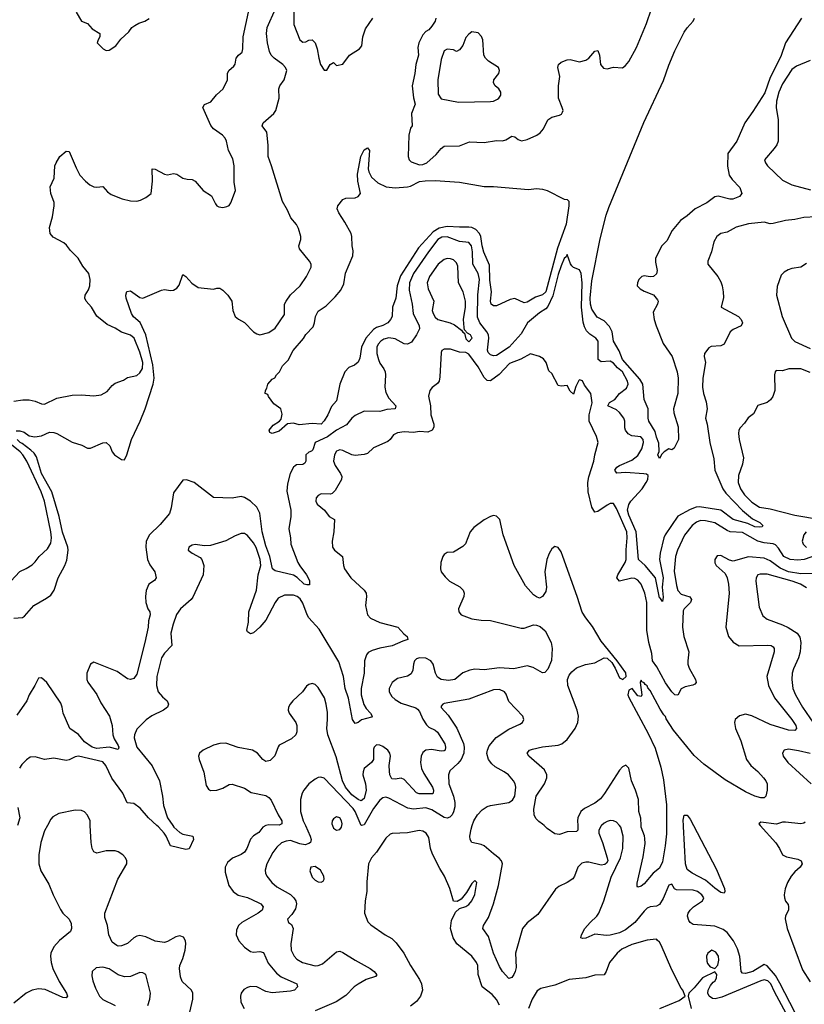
# Model space of a CAD drawing. Header units: inches. Extents: x 1384664 to 1536621, y 460766 to 646467.
# Tile 304 of 488: x 1502428 to 1507532, y 538837 to 545240. Entities that reach past the tile are written whole.
import ezdxf

# ---------------------------------------------------------------- set-up
doc = ezdxf.new("R2010")
doc.units = ezdxf.units.IN
doc.header["$MEASUREMENT"] = 0
doc.layers.add('B5503', color=7, linetype='Continuous')
doc.layers.add('B5504', color=7, linetype='Continuous')

msp = doc.modelspace()

# ---------------------------------------------------------------- linework, layer by layer
at = {"layer": 'B5503', "color": 5}
for points, elevation in [([(1502608.5, 540000), (1502590, 539965.1), (1502565.1, 539890), (1502552.3, 539810), (1502552.3, 539750), (1502565, 539705), (1502618.2, 539618.2), (1502645.3, 539550), (1502693.9, 539453.9), (1502710.2, 539430), (1502751.4, 539391.4), (1502763.3, 539363.3), (1502766, 539330), (1502758.5, 539310), (1502688.3, 539251.7), (1502650, 539210.7), (1502630.2, 539170), (1502628.7, 539150), (1502632.8, 539110), (1502644.8, 539070), (1502685.2, 538985.2), (1502732.8, 538910), (1502740.3, 538890), (1502730, 538878.7), (1502710, 538882.2), (1502593.8, 538933.8), (1502550, 538938.7), (1502510, 538928.8), (1502470, 538908.8), (1502390, 538844.2)], 720), ([(1503534.8, 538785.2), (1503553.9, 538870), (1503554, 538910), (1503546.3, 538930), (1503484.9, 538984.9), (1503475, 539015), (1503468.7, 539070), (1503470.9, 539090), (1503490, 539134), (1503504.7, 539190), (1503509.7, 539230), (1503507.2, 539250), (1503494.1, 539274.1), (1503470, 539283.5), (1503443.1, 539276.9), (1503390, 539244.7), (1503370, 539238.9), (1503310, 539248.3), (1503250, 539275.1), (1503210, 539284.7), (1503190, 539281.3), (1503170, 539269.7), (1503130, 539232.8), (1503090, 539217.4), (1503070, 539215.6), (1503059.3, 539219.3), (1503030, 539240.5), (1503008.2, 539288.2), (1503000.2, 539350), (1502982.2, 539402.2), (1502983, 539430), (1503066.2, 539650), (1503126.2, 539750), (1503124.5, 539770), (1503115.9, 539790), (1503099.2, 539810), (1503070, 539828.6), (1503050, 539834.6), (1502990, 539834.5), (1502930, 539820.3), (1502910, 539828.6), (1502899.3, 539850), (1502892.5, 539890), (1502887.8, 540000)], 720), ([(1503425.1, 540000), (1503432.2, 539990), (1503470, 539954), (1503490, 539944.1), (1503555.3, 539930), (1503560.1, 539910), (1503530, 539848.5), (1503510, 539843.4), (1503410, 539867.2), (1503381.3, 539930), (1503367.2, 539950), (1503330.9, 539990.9), (1503320.8, 540000)], 680), ([(1504029.2, 540000), (1504010.6, 539989.4), (1503984.5, 539955.5), (1503948.3, 539931.7), (1503930, 539912), (1503905.3, 539850), (1503890, 539826.2), (1503870, 539811.6), (1503813.3, 539786.7), (1503780.7, 539759.3), (1503764.9, 539730), (1503764.4, 539695.6), (1503788.4, 539610), (1503817.8, 539570), (1503850, 539546.4), (1503910, 539532.8), (1503979.6, 539499.6), (1503997.4, 539490), (1504012.8, 539470), (1504004.7, 539450), (1503979.7, 539430), (1503872.8, 539370), (1503852.2, 539350), (1503839.8, 539320.2), (1503837.4, 539290), (1503853.7, 539250), (1503890, 539208), (1503930, 539181.2), (1503950, 539175.6), (1503990, 539179.8), (1504014.8, 539174.8), (1504045.2, 539105.2), (1504099.6, 539039.6), (1504130, 539016.3), (1504230.1, 538970.1), (1504236.1, 538950), (1504216.5, 538930), (1504190, 538922.7), (1504070, 538910.8), (1504030, 538920.1), (1503970, 538950.4), (1503930, 538951.9), (1503910, 538946.5), (1503887, 538933), (1503869.3, 538910), (1503864.2, 538890), (1503868, 538850), (1503889.3, 538810)], 720), ([(1504286.9, 540000), (1504318.9, 539930), (1504323.7, 539910), (1504320.2, 539890), (1504310, 539882.2), (1504284.8, 539875.2), (1504250, 539880.4), (1504190, 539902.2), (1504161, 539899), (1504132.2, 539887.8), (1504100.6, 539859.4), (1504076, 539824), (1504036.9, 539750), (1504026, 539710), (1504027.4, 539690), (1504035.6, 539670), (1504067.8, 539630), (1504102.1, 539602.1), (1504190, 539550.9), (1504211.8, 539530), (1504223.8, 539510), (1504228.6, 539490), (1504222, 539458), (1504198.4, 539421.6), (1504170.5, 539390), (1504177.3, 539370), (1504196, 539356), (1504206.7, 539330), (1504191.5, 539230), (1504194.3, 539190), (1504214, 539150), (1504230.3, 539130), (1504268, 539110), (1504350, 539086.8), (1504370, 539088.6), (1504399.2, 539100.8), (1504490, 539178.9), (1504510, 539182.3), (1504530, 539174.9), (1504610, 539123.9), (1504708.4, 539070), (1504734.9, 539050), (1504752.1, 539027.9), (1504742.4, 539017.6), (1504681.9, 538998.1), (1504630, 538969), (1504605, 538950), (1504550, 538893.8), (1504486.9, 538853.1), (1504350, 538795.6)], 740), ([(1504462.9, 540000), (1504470, 539983), (1504490, 539968.8), (1504510, 539974.9), (1504521.3, 539990), (1504524, 540000)], 760), ([(1504651.4, 540000), (1504650, 539999.7), (1504649.9, 540000)], 740), ([(1506212.5, 540000), (1506210, 539997.7), (1506196.5, 539970), (1506195.4, 539950), (1506219.7, 539890), (1506250.5, 539790), (1506253.4, 539770), (1506245.8, 539754.2), (1506234.2, 539745.8), (1506210, 539742.4), (1506130, 539762.4), (1506110, 539762.4), (1506084.9, 539755.1), (1506059.3, 539730), (1506038.3, 539670), (1506025.9, 539654.1), (1505990, 539629.7), (1505936.2, 539603.8), (1505914.6, 539585.4), (1505799.8, 539420.2), (1505730, 539366), (1505699.3, 539330), (1505654, 539170), (1505657.5, 539077.5), (1505652.4, 539050), (1505643.1, 539030), (1505630, 539012), (1505610, 539005.2), (1505570, 539051.5), (1505550, 539083.6), (1505509.9, 539170), (1505477.5, 539277.5), (1505441.6, 539330), (1505445, 539350), (1505477.3, 539402.7), (1505509.9, 539490), (1505542, 539610), (1505568.4, 539750), (1505562.3, 539770), (1505548.3, 539788.3), (1505510, 539815), (1505450, 539867.7), (1505430, 539877), (1505369.2, 539889.2), (1505358.4, 539910), (1505356.5, 539930), (1505364.4, 539975.6), (1505372.1, 540000)], 740), ([(1506058.2, 540000), (1506059.3, 539980.7), (1506058, 539970), (1506050, 539960.4), (1505990, 539958.8), (1505939.2, 539940.8), (1505910, 539946.4), (1505860, 539980), (1505839.4, 540000)], 720), ([(1507470, 538786.2), (1507373.9, 538973.9), (1507343.8, 539023.8), (1507290, 539086.8), (1507270, 539096.1), (1507197.4, 539050), (1507150, 539037.7), (1507130, 539039.7), (1507121.8, 539050), (1507112, 539148), (1507098.1, 539198.1), (1507070.9, 539250.9), (1507030, 539304.7), (1507003.4, 539323.4), (1506950, 539344.5), (1506810, 539356.3), (1506790, 539369.6), (1506781.4, 539381.4), (1506772.6, 539410), (1506777.6, 539430), (1506788.8, 539450), (1506810.8, 539470), (1506868.9, 539510), (1506877.5, 539530), (1506865.5, 539550), (1506836.8, 539570), (1506810, 539579.2), (1506701.5, 539581.5), (1506688.5, 539588.5), (1506670, 539619.3), (1506650, 539611.8), (1506614, 539526), (1506590, 539485.4), (1506570, 539474.5), (1506530, 539470.8), (1506510, 539461.4), (1506490, 539443.9), (1506429.4, 539370), (1506370, 539322.1), (1506330, 539303), (1506270, 539286.8), (1506244.8, 539284.8), (1506170, 539292.8), (1506110, 539268), (1506090, 539264.5), (1506079, 539270), (1506082.4, 539290), (1506104.8, 539330), (1506138.2, 539370), (1506183.1, 539410), (1506196.1, 539430), (1506227.6, 539510), (1506275.5, 539664.5), (1506335.8, 539790), (1506351, 539850), (1506353.1, 539930), (1506338.5, 539990), (1506329.7, 540000)], 740), ([(1506634.9, 540000), (1506634.8, 539945.2), (1506627.5, 539867.5), (1506610, 539763.5), (1506590, 539722.9), (1506549.6, 539690.4), (1506490, 539619.7), (1506470, 539605.7), (1506450, 539599.3), (1506444.9, 539604.9), (1506444.9, 539624.9), (1506484.3, 539795.7), (1506496.3, 539883.7), (1506494.9, 539914.9), (1506492.6, 539932.6), (1506470.8, 539990), (1506470.3, 540000)], 720), ([(1506811.2, 540000), (1506958, 539718), (1507012.7, 539590), (1507015.6, 539570), (1507010, 539559.7), (1506990, 539564.5), (1506950, 539592.2), (1506890, 539643.7), (1506803.5, 539690), (1506770, 539714.2), (1506760.3, 539750), (1506745.7, 539994.3), (1506745.6, 540000)], 720), ([(1507245.2, 540000), (1507346.7, 539886.7), (1507371.7, 539850), (1507390.4, 539810), (1507415.9, 539795.9), (1507490, 539781.2), (1507512.2, 539770), (1507516.5, 539756.5), (1507518, 539750), (1507505.3, 539730), (1507470, 539698.5), (1507446.1, 539670), (1507423.7, 539630), (1507407.6, 539587.6), (1507401, 539550), (1507402.8, 539530), (1507410, 539507.3), (1507426.6, 539486.6), (1507430.3, 539470), (1507430.2, 539450), (1507410, 539412), (1507407.3, 539392.7), (1507419.7, 539330), (1507520.4, 539060.4), (1507570, 538983.3)], 740), ([(1505550, 538831), (1505530, 538867.8), (1505501.8, 538901.8), (1505436.8, 538950), (1505409.9, 539030), (1505409, 539089), (1505399.8, 539110), (1505370, 539149.7), (1505271.4, 539231.4), (1505248.7, 539270), (1505229.8, 539329.8), (1505236.8, 539383.2), (1505262.7, 539437.3), (1505290, 539461), (1505330, 539474), (1505350, 539486), (1505370, 539510.7), (1505390, 539551.3), (1505402, 539630), (1505390, 539642), (1505370, 539622), (1505335.8, 539564.2), (1505299.1, 539520.9), (1505274.8, 539505.2), (1505250, 539508.7), (1505225.8, 539590), (1505191.7, 539670), (1505160.4, 539720.4), (1505112.7, 539812.7), (1505099.8, 539850), (1505090, 539921.2), (1505073, 539950), (1505050, 539963.5), (1505027.2, 539967.2), (1504950, 539952.9), (1504851.9, 539948.1), (1504837.3, 539942.7), (1504810, 539917), (1504750, 539825.6), (1504717.1, 539790), (1504696.4, 539750), (1504687.1, 539632.9), (1504687, 539570), (1504675.3, 539510), (1504670.6, 539430), (1504693, 539373), (1504713.2, 539353.2), (1504805.5, 539290), (1504850, 539265.5), (1504877.1, 539237.1), (1504927.2, 539170), (1504970.3, 539090), (1505030, 538999.5), (1505043, 538970), (1505049.4, 538930), (1505036.6, 538890), (1505010, 538855), (1504970, 538824.5)], 760), ([(1506592, 538810), (1506718.3, 538861.7), (1506758, 538890), (1506741.3, 538930), (1506730, 538942.4), (1506670, 539060.4), (1506600.7, 539220.7), (1506590, 539240.3), (1506575.1, 539255.1), (1506570, 539259.8), (1506550, 539259.3), (1506510, 539253.3), (1506410, 539225.3), (1506344.7, 539195.3), (1506314.7, 539170), (1506265.8, 539110), (1506242.4, 539050), (1506230, 539029.7), (1506170, 539025.7), (1506110, 539009.9), (1506002.3, 538997.7), (1505910, 538962.4), (1505819, 538941), (1505794.8, 538925.2), (1505761.5, 538870), (1505737.3, 538810)], 760), ([(1503262.4, 538830), (1503275.6, 538870), (1503278.3, 538910), (1503249.5, 539030), (1503230, 539042), (1503210, 539043.5), (1503150, 539017.4), (1503110, 539016), (1503070, 539028.6), (1503010, 539067.2), (1502970, 539078.7), (1502925.7, 539074.3), (1502900.5, 539050), (1502898, 539022), (1502903.7, 538990), (1502921.5, 538941.5), (1502947.4, 538890), (1502970, 538868.5), (1503049.1, 538829.1)], 740), ([(1507430, 538749.7), (1507337.2, 538917.2), (1507313.6, 538970), (1507295.2, 538990), (1507270, 538996.2), (1507250, 538990.4), (1506996.2, 538883.8), (1506953.3, 538873.3), (1506935.2, 538875.2), (1506913.3, 538890), (1506903.6, 538910), (1506907, 538930), (1506921.3, 538958.7), (1506938.3, 538981.7), (1506951.2, 538990), (1506960.9, 539010), (1506962, 539030), (1506950, 539048), (1506870, 539008.7), (1506816.3, 538943.7), (1506781, 538910), (1506776, 538890), (1506796.9, 538810)], 760)]:
    msp.add_lwpolyline(points, dxfattribs=dict(at, elevation=elevation))
at = {"layer": 'B5503', "color": 5, "elevation": 760}
for points in [[(1504350, 539733), (1504322.8, 539730), (1504315.3, 539704.7), (1504330, 539664), (1504350, 539643.8), (1504370, 539633.4), (1504390, 539630.8), (1504402, 539638), (1504409.2, 539650), (1504406, 539670), (1504386, 539710)], [(1506930, 539189.8), (1506904.7, 539170), (1506896.5, 539150), (1506897.2, 539117.2), (1506902, 539102), (1506920.5, 539080.5), (1506950, 539071), (1506970, 539091.3), (1506976.1, 539123.9), (1506974, 539150), (1506956.5, 539176.5)]]:
    msp.add_lwpolyline(points, close=True, dxfattribs=at)
at = {"layer": 'B5504', "color": 5}
for points, elevation in [([(1502406.4, 542566.4), (1502430, 542567.6), (1502456.9, 542556.9), (1502490, 542533.7), (1502527.4, 542527.4), (1502570, 542533.1), (1502622.4, 542557.6), (1502650, 542555.6), (1502670, 542549.2), (1502770, 542492.3), (1502833.6, 542473.6), (1502870, 542454.9), (1502890, 542454.9), (1502970, 542488), (1502990.2, 542490.2), (1503015.5, 542470), (1503030.8, 542430), (1503046, 542410), (1503090, 542380.7), (1503110, 542378.8), (1503125.1, 542410), (1503156, 542510), (1503212.5, 542630), (1503244.7, 542710), (1503297.1, 542870), (1503303.7, 542910), (1503295, 542995), (1503248.9, 543190), (1503211.6, 543271.6), (1503168, 543308), (1503154.9, 543330), (1503120.2, 543430), (1503117.9, 543450), (1503126.3, 543473.7), (1503150, 543477.7), (1503210, 543434.6), (1503230, 543430.4), (1503350, 543482.4), (1503370, 543485.3), (1503410, 543479.5), (1503430, 543482), (1503450, 543494.8), (1503465.6, 543514.4), (1503490, 543582.8), (1503510, 543570.4), (1503547.8, 543527.8), (1503590, 543498.4), (1503690, 543487.7), (1503710, 543494), (1503730, 543493.4), (1503750, 543481.6), (1503782.4, 543450), (1503808, 543410), (1503814, 543350), (1503830.6, 543310), (1503851.8, 543291.8), (1503890, 543271.8), (1503950, 543210.3), (1503970, 543196.5), (1503990, 543190.3), (1504050, 543206.7), (1504090, 543234.9), (1504150, 543322.8), (1504151.6, 543390), (1504162.4, 543410), (1504190, 543450.5), (1504252, 543510), (1504293.2, 543570), (1504324, 543630), (1504325.2, 543650), (1504314.5, 543670), (1504247.8, 543750), (1504243.6, 543770), (1504257, 543810), (1504257.6, 543830), (1504242, 543882), (1504228.1, 543908.1), (1504192.6, 543952.6), (1504170, 544002.7), (1504137.6, 544057.6), (1504067.1, 544290), (1504043.7, 544350), (1504044, 544424), (1504036.9, 544510), (1504006.6, 544550), (1504012.6, 544570), (1504080.9, 544630), (1504093.6, 544650), (1504116.3, 544730), (1504114.7, 544790), (1504121.6, 544810), (1504147.8, 544850), (1504165.6, 544910), (1504158, 544930), (1504139.7, 544950), (1504084.2, 544990), (1504064.2, 545010), (1504052.7, 545032.7), (1504040.9, 545090), (1504034.5, 545150), (1504038.5, 545190), (1504093.1, 545310)], 660), ([(1504210.7, 545310), (1504211.5, 545210), (1504250, 545110.4), (1504270, 545094.4), (1504290, 545096.4), (1504310, 545108.2), (1504330, 545110.5), (1504350, 545090.4), (1504364.4, 545050), (1504373.7, 544990), (1504385.5, 544950), (1504410, 544912), (1504427.3, 544912.7), (1504448.7, 544950), (1504470, 544962), (1504490, 544942), (1504530, 544951.3), (1504572.7, 545010), (1504639.5, 545050), (1504653.6, 545070), (1504661.3, 545130), (1504678.9, 545181.1), (1504724.5, 545250)], 660), ([(1505135.1, 545250), (1505130, 545231.3), (1505110, 545198.9), (1505090, 545175.1), (1505070, 545164.2), (1505050, 545141.7), (1505024.1, 545090), (1505018.9, 545058.9), (1505023.2, 545010), (1505004.2, 544950), (1504998.9, 544890), (1504982, 544810), (1504990, 544732), (1505001, 544690), (1504978, 544630), (1504981, 544550), (1504970, 544535.3), (1504959.5, 544490), (1504956.3, 544350), (1504962.8, 544330), (1504975.9, 544315.9), (1505030, 544295.5), (1505050, 544298), (1505076, 544310), (1505136.8, 544363.2), (1505170, 544402), (1505190, 544418), (1505290, 544421.1), (1505353.9, 544446.1), (1505450, 544442.3), (1505530, 544455.3), (1505570, 544452.9), (1505590, 544459.6), (1505630, 544483.7), (1505650, 544479.5), (1505670, 544461.1), (1505691.6, 544451.6), (1505730, 544460.5), (1505791.4, 544488.6), (1505814.8, 544505.2), (1505835.6, 544530), (1505863.6, 544590), (1505890, 544605.7), (1505940.2, 544619.8), (1505953, 544627), (1505960, 544640), (1505962.7, 544650), (1505957.8, 544670), (1505934.1, 544730), (1505933.2, 544810), (1505941.4, 544870), (1505928.2, 544930), (1505933.1, 544950), (1505950, 544964.5), (1505990, 544980.3), (1506010, 544982.4), (1506070, 544967.3), (1506110, 544977.1), (1506130, 544990.6), (1506170, 545034.8), (1506190, 545041), (1506200.4, 545010), (1506206, 544950), (1506226, 544926), (1506250, 544920.7), (1506290, 544930.7), (1506350, 544928.2), (1506370, 544942), (1506391.7, 544968.3), (1506440.3, 545059.7), (1506504.9, 545215.1), (1506538.3, 545310)], 660), ([(1502390, 542758.7), (1502450, 542768.3), (1502490, 542768.3), (1502530, 542759.8), (1502570, 542741.4), (1502590, 542740.6), (1502670, 542779), (1502770, 542798.6), (1502830, 542800.4), (1502910, 542794.4), (1502958.7, 542801.3), (1502997, 542823), (1503030, 542862.4), (1503050, 542877), (1503102.9, 542897.1), (1503130, 542913.7), (1503190, 542926), (1503210, 542944), (1503227.4, 542972.6), (1503229, 543010), (1503210, 543079.1), (1503173.3, 543170), (1503150, 543188.9), (1503090, 543207.6), (1503050, 543234.2), (1502998.5, 543258.5), (1502930, 543311.6), (1502895.3, 543370), (1502860.9, 543410), (1502852.2, 543430), (1502854.3, 543450), (1502875.8, 543484.2), (1502883.9, 543510), (1502886.6, 543550), (1502878.5, 543590), (1502838.3, 543638.3), (1502809, 543689), (1502758.5, 543738.5), (1502733.4, 543773.4), (1502714.7, 543790), (1502645.3, 543825.3), (1502626.5, 543850), (1502621.7, 543890), (1502642.1, 543957.9), (1502653.8, 544030), (1502652.2, 544052.2), (1502631.6, 544110), (1502627.3, 544152.7), (1502653.2, 544210), (1502657.2, 544290), (1502665.2, 544310), (1502689.5, 544350.5), (1502730, 544384.9), (1502750, 544384), (1502796.2, 544276.2), (1502820.7, 544230), (1502856.5, 544190), (1502885.5, 544165.5), (1502910, 544152.4), (1502930, 544150.2), (1502970, 544156.4), (1503000.7, 544120.7), (1503023.6, 544103.6), (1503095.9, 544075.9), (1503150, 544063.1), (1503190, 544060.4), (1503214.2, 544065.8), (1503250, 544083), (1503284, 544110), (1503293, 544190), (1503290, 544271), (1503310, 544267.3), (1503370, 544236), (1503390, 544231), (1503430, 544241), (1503450, 544236.3), (1503490, 544210.7), (1503517.2, 544202.8), (1503550, 544201), (1503570, 544190.8), (1503623, 544130), (1503675.8, 544095.8), (1503702, 544042), (1503711, 544030), (1503723.9, 544023.9), (1503750, 544019.3), (1503774.8, 544025.2), (1503790, 544031), (1503802.7, 544050), (1503832, 544130), (1503824.5, 544184.5), (1503823, 544290), (1503814.7, 544334.7), (1503787.3, 544390), (1503774.7, 544450), (1503764.2, 544470), (1503747, 544490), (1503690, 544529.7), (1503672.2, 544552.2), (1503620.3, 544670), (1503630.7, 544689.3), (1503672.7, 544707.3), (1503707.6, 544752.4), (1503751.5, 544790), (1503780.7, 544850), (1503780.7, 544890), (1503789.5, 544910), (1503822, 544938), (1503829.8, 544950.2), (1503836.4, 544990), (1503850.7, 545009.3), (1503875.1, 545030), (1503880.8, 545050), (1503882.3, 545130), (1503916.8, 545290)], 680), ([(1502796.3, 545290), (1502830, 545231), (1502870, 545214.8), (1502900.7, 545180.7), (1502950.8, 545150), (1502950.6, 545129.4), (1502938, 545110), (1502932, 545090), (1502971.3, 545050), (1502990, 545040.7), (1503010, 545042), (1503053.2, 545070), (1503086.3, 545113.7), (1503138, 545162), (1503158.4, 545190), (1503176.5, 545203.5), (1503202.6, 545217.4), (1503242.7, 545230), (1503270, 545248.4)], 720), ([(1507514, 545250), (1507410, 545089.8), (1507378.4, 545001.6), (1507310, 544863.5), (1507274.3, 544765.7), (1507197.5, 544642.5), (1507144.8, 544570), (1507092.3, 544450), (1507034, 544370), (1507031.6, 544288.4), (1507043.2, 544230), (1507062.1, 544202.1), (1507112.2, 544150), (1507126, 544110), (1507111.3, 544090), (1507066.9, 544073.1), (1507046.6, 544073.4), (1506972.2, 544092.2), (1506950, 544088.2), (1506897.7, 544050), (1506821.5, 544010), (1506770, 543964.1), (1506726, 543934), (1506672.1, 543870), (1506636.8, 543803.2), (1506605, 543770), (1506564.7, 543690), (1506564, 543664), (1506574.9, 543610), (1506571.4, 543588.6), (1506550.2, 543569.8), (1506530, 543567.8), (1506490, 543575.3), (1506475.5, 543570), (1506456.5, 543550), (1506446, 543530), (1506445.7, 543510), (1506464.4, 543490), (1506490, 543474.6), (1506551.7, 543451.7), (1506577.5, 543417.5), (1506580.7, 543410), (1506577.3, 543390), (1506550, 543338), (1506556.2, 543290), (1506568.5, 543248.5), (1506614.4, 543134.4), (1506672.8, 543050), (1506704.6, 542950), (1506712.1, 542910), (1506708.4, 542810), (1506681.3, 542710), (1506683.9, 542683.9), (1506711.9, 542591.9), (1506713.4, 542510), (1506686.4, 542453.6), (1506670, 542444), (1506650, 542448.7), (1506621, 542430), (1506604.5, 542415.5), (1506590, 542386.6), (1506579.3, 542410), (1506588, 542432), (1506585.7, 542485.7), (1506570, 542526), (1506562.7, 542562.7), (1506521.6, 542630), (1506516, 542650), (1506516.8, 542710), (1506489.8, 542770), (1506481.1, 542870), (1506461.8, 542901.8), (1506349, 543030), (1506327.9, 543087.9), (1506291.2, 543150), (1506282.1, 543210), (1506264.5, 543244.5), (1506230, 543281), (1506184.9, 543304.9), (1506150, 543357.4), (1506141.2, 543390), (1506138.2, 543430), (1506150, 543542), (1506204.3, 543815.7), (1506242.7, 543970), (1506260.4, 544019.6), (1506488.7, 544571.2), (1506615.7, 544844.3), (1506650, 544944.8), (1506690, 545038.7), (1506750, 545159.7), (1506770, 545188.4), (1506808.9, 545230), (1506818.8, 545250)], 640), ([(1507570, 544974), (1507481.5, 544938.5), (1507450, 544916.1), (1507390, 544823.5), (1507366.2, 544770), (1507350.1, 544709.9), (1507348.8, 544670), (1507361.6, 544590), (1507362, 544450), (1507353.5, 544426.5), (1507336.8, 544403.2), (1507274, 544330), (1507279.5, 544310), (1507293.1, 544290), (1507390, 544195.8), (1507450, 544166.7), (1507573.1, 544133.1)], 660), ([(1507610, 543958.8), (1507530, 543953.2), (1507470, 543940.3), (1507410, 543934.4), (1507330, 543914.1), (1507310, 543913.9), (1507270, 543923), (1507170, 543912.4), (1507088.5, 543891.5), (1507030, 543858.7), (1506990, 543849.5), (1506963.8, 543830), (1506943.4, 543796.6), (1506928.5, 543730), (1506903.8, 543670), (1506905.5, 543650), (1506970.4, 543570), (1506990, 543534.8), (1506998, 543510), (1507005.3, 543470), (1507006, 543434), (1506991, 543370), (1507103, 543310), (1507120.7, 543290), (1507130.7, 543270), (1507121, 543250), (1507070, 543225.1), (1507050, 543209.7), (1507010, 543129.5), (1506990, 543118.7), (1506925.5, 543114.5), (1506910, 543106.6), (1506882.6, 543070), (1506881.1, 543050), (1506890.3, 543010), (1506871.6, 542910), (1506870.2, 542849.8), (1506876.3, 542810), (1506894.4, 542754.4), (1506899.2, 542710), (1506888.9, 542650), (1506900.1, 542610), (1506917, 542490), (1506944, 542384), (1506949.5, 542310), (1507001.2, 542190), (1507020.9, 542160.9), (1507129, 542049), (1507195.3, 541995.3), (1507243.1, 541970), (1507263.1, 541950), (1507256.9, 541943.1), (1507240.6, 541939.4), (1507210, 541942), (1507164.3, 541964.3), (1507070, 541989.4), (1506989.9, 542049.9), (1506850, 542072.2), (1506829.5, 542070.5), (1506790, 542056), (1506710, 542012.3), (1506627.6, 541890), (1506618.8, 541870), (1506593.8, 541770), (1506590.6, 541729.4), (1506614.1, 541610), (1506607.2, 541550), (1506614.8, 541485.2), (1506610, 541456), (1506597.2, 541477.2), (1506590, 541481.6), (1506564.4, 541610), (1506496.5, 541690), (1506454.6, 541730), (1506438.9, 541910), (1506390, 542017.8), (1506382, 542050), (1506390, 542087.8), (1506404, 542110), (1506477.3, 542190), (1506503.8, 542230), (1506514, 542250), (1506515.9, 542275.9), (1506505.4, 542285.4), (1506487.7, 542287.7), (1506370, 542295.8), (1506312.3, 542292.3), (1506299.8, 542310), (1506313.1, 542330), (1506330, 542341.7), (1506410, 542376.2), (1506450, 542406.2), (1506476, 542450), (1506485.3, 542490), (1506483.1, 542510), (1506468.5, 542528.5), (1506410, 542534.8), (1506386.8, 542546.8), (1506369.9, 542569.9), (1506365.1, 542585.1), (1506365, 542630), (1506359, 542650), (1506330, 542686.2), (1506310, 542702.8), (1506254.3, 542730), (1506266, 542750), (1506299.1, 542770), (1506330, 542810.3), (1506375.4, 542844.6), (1506386.2, 542870), (1506381.1, 542890), (1506349, 542950), (1506316.7, 542976.7), (1506290, 543006.8), (1506270, 543020.3), (1506210, 543016.3), (1506191.1, 543031.1), (1506190.4, 543150.4), (1506176.5, 543170), (1506136.2, 543196.2), (1506116, 543216), (1506102.2, 543242.2), (1506093, 543273), (1506081.8, 543370), (1506086.6, 543530), (1506079.7, 543590), (1506070, 543614), (1506030, 543629), (1506020.1, 543640.1), (1506011.9, 543651.9), (1505990, 543713.2), (1505982.6, 543697.4), (1505970, 543687), (1505950, 543640.5), (1505930, 543582.6), (1505895.5, 543444.5), (1505863.9, 543376.1), (1505850, 543359.9), (1505810, 543334.9), (1505730.9, 543269.1), (1505690, 543198), (1505613.2, 543110), (1505530, 543056.4), (1505510, 543053.7), (1505490, 543060.5), (1505475.8, 543075.8), (1505472.2, 543092.2), (1505481, 543170), (1505477.3, 543190), (1505467.6, 543210), (1505420.6, 543270), (1505406.3, 543306.3), (1505409.3, 543450.7), (1505419.5, 543550), (1505410.8, 543590.8), (1505375.9, 543650), (1505374.2, 543730), (1505366.8, 543770), (1505350, 543791.6), (1505290, 543798.8), (1505210, 543829.2), (1505174.2, 543825.8), (1505149.3, 543810), (1505087.5, 543730), (1504990.6, 543590), (1504964.2, 543530), (1504961.2, 543481.2), (1504981.6, 543390), (1504988.8, 543330), (1505027.7, 543250), (1505029.2, 543230), (1505009.2, 543190), (1504976.2, 543143.8), (1504950.1, 543129.9), (1504930, 543133.3), (1504870, 543165.2), (1504830, 543171.5), (1504797.3, 543162.7), (1504776.8, 543150), (1504760.1, 543130), (1504752.6, 543110), (1504752.1, 543070), (1504761.3, 543030), (1504770, 543007.6), (1504796.5, 542970), (1504805, 542950), (1504807.9, 542930), (1504803, 542850), (1504810, 542815.5), (1504830, 542778.3), (1504875.3, 542730), (1504870.6, 542710), (1504815.7, 542704.3), (1504770, 542691.8), (1504670, 542694.7), (1504610, 542667.2), (1504590, 542649.7), (1504554.2, 542605.8), (1504490, 542571.1), (1504430, 542526.9), (1504349.6, 542490.4), (1504335.9, 542444.1), (1504325.8, 542434.2), (1504310, 542428.7), (1504290.2, 542410), (1504290.2, 542370), (1504284.1, 542355.9), (1504270, 542347.3), (1504230, 542346), (1504220, 542340), (1504209.1, 542330.9), (1504187.6, 542290), (1504170, 542222.7), (1504165.8, 542174.2), (1504191.5, 542050), (1504191.5, 542010), (1504178.5, 541930), (1504190.2, 541870), (1504192.3, 541830), (1504238.3, 541710), (1504250, 541688), (1504294.4, 541630), (1504312.8, 541592.8), (1504314.4, 541565.6), (1504295.8, 541564.2), (1504279.5, 541570), (1504233.7, 541613.7), (1504210, 541627.8), (1504090, 541656), (1504072.8, 541670), (1504056.2, 541750), (1504030, 541818.9), (1504006.7, 541910), (1503990.8, 542030.8), (1503970.3, 542070.3), (1503930, 542109.2), (1503890, 542132.8), (1503870, 542138.7), (1503810, 542128.5), (1503690, 542133.3), (1503563.6, 542230), (1503512.5, 542247.5), (1503490, 542246.6), (1503430, 542163.7), (1503414.8, 542065.2), (1503402.2, 542030), (1503342.9, 541957.1), (1503272.6, 541890), (1503251.1, 541850), (1503248.1, 541810), (1503259.4, 541730), (1503274.4, 541694.4), (1503307.2, 541650), (1503316.4, 541610), (1503305.8, 541594.2), (1503268.5, 541570), (1503252.1, 541527.9), (1503247.3, 541490), (1503249.3, 541449.3), (1503262.3, 541410), (1503274.9, 541390), (1503277, 541370), (1503265.8, 541330), (1503264.2, 541290), (1503243.2, 541190), (1503190, 540985.2), (1503170, 540957), (1503150, 540949.6), (1503130, 540953.6), (1503062.4, 541002.4), (1502910, 541061.7), (1502890, 541049.8), (1502866.3, 540990), (1502864.3, 540950), (1502872.1, 540932.1), (1502930, 540851.8), (1502957.2, 540797.2), (1503011.6, 540710), (1503030.2, 540650.2), (1503033.8, 540590), (1503043.2, 540563.2), (1503070, 540520.7), (1503074, 540510), (1503070, 540494), (1503010, 540509.9), (1502930, 540499.8), (1502899.6, 540510), (1502850, 540544.8), (1502810.9, 540590.9), (1502754.4, 540630), (1502711.6, 540730), (1502705.3, 540770), (1502695.6, 540795.6), (1502605, 540930), (1502570, 540960.7), (1502550, 540958), (1502527.1, 540910), (1502489.5, 540850.5), (1502474.3, 540810), (1502410, 540717.6)], 660), ([(1507546.1, 543653.9), (1507510, 543632), (1507450, 543622.4), (1507426.3, 543613.7), (1507401.4, 543598.6), (1507381.7, 543578.3), (1507355.1, 543504.9), (1507352, 543450), (1507388.8, 543310), (1507449.2, 543170), (1507470, 543147.2), (1507570, 543102.6)], 680), ([(1507647.3, 541770), (1507530.3, 541730), (1507490, 541726), (1507439.2, 541730), (1507398.1, 541750), (1507363.6, 541803.6), (1507344.4, 541824.4), (1507330, 541830.9), (1507270, 541837.7), (1507230, 541848.5), (1507130, 541904.9), (1507049.8, 541910), (1507030, 541917.6), (1506950, 541968.4), (1506890, 541982), (1506857.5, 541982.5), (1506830, 541972.9), (1506802.2, 541950), (1506752.1, 541887.9), (1506706.4, 541790), (1506693.9, 541750), (1506686.1, 541653.9), (1506700.3, 541560.3), (1506710, 541528), (1506730, 541504.3), (1506787.2, 541487.2), (1506799, 541470), (1506791.7, 541450), (1506750.1, 541410), (1506744.3, 541395.7), (1506739.4, 541290), (1506749.2, 541229.2), (1506781, 541130), (1506773.4, 541070), (1506775.5, 541050), (1506783.8, 541023.8), (1506825, 540950), (1506828.5, 540930), (1506820.7, 540919.3), (1506807.8, 540912.2), (1506758, 540902), (1506731.7, 540888.3), (1506710, 540847.7), (1506690, 540849.1), (1506670, 540869.2), (1506630, 540927.5), (1506572.6, 541032.6), (1506545.6, 541070), (1506539.2, 541119.2), (1506519.7, 541190), (1506507.7, 541270), (1506507.5, 541450), (1506494.1, 541510), (1506471.2, 541570), (1506450, 541595.4), (1506430, 541606.1), (1506410, 541607.8), (1506330, 541589.5), (1506313.6, 541610), (1506319, 541630), (1506367.8, 541710), (1506372.9, 541730), (1506372.8, 541792.8), (1506380.1, 541870), (1506377.9, 541910), (1506310, 542061.5), (1506290, 542094), (1506270, 542093.2), (1506250, 542084.1), (1506190, 542041.5), (1506170, 542037.3), (1506150, 542070.8), (1506126.2, 542170), (1506124.5, 542230), (1506131.5, 542268.5), (1506164, 542370), (1506169.8, 542410), (1506190.6, 542490), (1506180.3, 542530), (1506133, 542630), (1506133.2, 542670), (1506151.3, 542748.7), (1506142.5, 542810), (1506102.8, 542862.8), (1506090, 542891.1), (1506070, 542898.7), (1506065.5, 542894.5), (1506045.2, 542854.8), (1506030, 542806), (1506010, 542825.2), (1505990, 542861.2), (1505950, 542857.2), (1505930, 542861.2), (1505890, 542939), (1505870, 542957.2), (1505854, 543010), (1505835.3, 543035.3), (1505810, 543051.1), (1505750, 543067.6), (1505687.6, 543032.4), (1505615.2, 543004.8), (1505547.2, 542932.8), (1505490, 542892.6), (1505470, 542894.9), (1505450, 542912.7), (1505410, 542983.4), (1505350, 543064.2), (1505330, 543076.2), (1505290, 543078.5), (1505230, 543098.6), (1505190, 543098.2), (1505174.4, 543090), (1505170, 543075.3), (1505161.7, 542918.3), (1505156.5, 542890), (1505146.6, 542873.4), (1505112, 542848), (1505096.3, 542830), (1505087.2, 542792.8), (1505099.6, 542730), (1505102.8, 542670), (1505122.8, 542610), (1505121.5, 542590), (1505111.7, 542570), (1505082.2, 542557.8), (1505030, 542562.9), (1504990, 542556.5), (1504930, 542560.6), (1504885.5, 542554.5), (1504860.2, 542539.8), (1504838, 542510), (1504822.5, 542497.5), (1504730, 542456.8), (1504690, 542418.3), (1504670, 542412.1), (1504610, 542406), (1504590, 542409.7), (1504530, 542439.3), (1504510, 542442.8), (1504490, 542434.5), (1504476.8, 542410), (1504470.2, 542370), (1504480.5, 542340.5), (1504515.6, 542290), (1504523.1, 542270), (1504521.1, 542250), (1504481.4, 542178.6), (1504460.9, 542159.1), (1504450, 542154), (1504390, 542156.9), (1504370, 542147), (1504356.4, 542130), (1504354.4, 542110), (1504363, 542090), (1504411.7, 542051.7), (1504440.7, 542010), (1504475.5, 541990), (1504472.2, 541910), (1504461.1, 541850), (1504463.1, 541810), (1504477.1, 541790), (1504528.8, 541748.8), (1504534, 541690), (1504541.5, 541670), (1504581.7, 541610), (1504669.1, 541530), (1504682.7, 541510), (1504685.1, 541490), (1504677.6, 541430), (1504690.2, 541370), (1504710, 541349.3), (1504770, 541320.1), (1504888.2, 541290), (1504926.7, 541246.7), (1504948.5, 541230), (1504953.4, 541210), (1504920.4, 541199.6), (1504852.1, 541167.9), (1504770, 541152.5), (1504721.8, 541138.2), (1504696, 541124), (1504684.4, 541110), (1504672.2, 541070), (1504669.7, 540990), (1504650.7, 540890), (1504650.7, 540850), (1504666.9, 540786.9), (1504681.4, 540761.4), (1504710.8, 540730), (1504720.2, 540710), (1504716, 540704), (1504652.2, 540687.8), (1504630, 540669.8), (1504610, 540664), (1504592.8, 540690), (1504567.2, 540827.2), (1504545.9, 540890), (1504535.8, 540970), (1504504.8, 541064.8), (1504377.2, 541277.2), (1504309, 541350), (1504297.5, 541370), (1504270, 541446), (1504253.5, 541473.5), (1504234.2, 541490), (1504210, 541497.7), (1504150, 541497.6), (1504110, 541478.5), (1504090, 541451.1), (1504030, 541336), (1503991.3, 541290), (1503950, 541252.6), (1503930, 541245.7), (1503910, 541259.3), (1503906.2, 541270), (1503917.7, 541322.3), (1503919.5, 541390), (1503969.9, 541530), (1503979, 541630), (1503996.3, 541690), (1503993.7, 541730), (1503966.9, 541806.9), (1503950, 541838), (1503910, 541886), (1503890, 541899.1), (1503870, 541898.5), (1503830, 541883.5), (1503770, 541851.1), (1503670, 541820.7), (1503630, 541819.5), (1503570, 541826.6), (1503550, 541823.7), (1503527.7, 541810), (1503524.9, 541790), (1503551, 541770), (1503602.6, 541742.6), (1503613.4, 541730), (1503627.2, 541690), (1503621.7, 541630), (1503555.1, 541484.9), (1503544, 541470), (1503474.3, 541410), (1503448.8, 541371.2), (1503426.1, 541310), (1503411.1, 541250), (1503418.9, 541170), (1503370, 541121.1), (1503351.4, 541090), (1503320.9, 540970), (1503317.7, 540910), (1503328.6, 540870), (1503356.6, 540836.6), (1503388.7, 540810), (1503396.5, 540790), (1503388.9, 540770), (1503363.1, 540750), (1503287.4, 540712.6), (1503252, 540688), (1503190, 540626), (1503174.4, 540590), (1503173.2, 540570), (1503191.4, 540510), (1503290, 540387.2), (1503337.6, 540290), (1503358.4, 540190), (1503363.3, 540130), (1503390.3, 540049.7), (1503425.1, 540000)], 680), ([(1507570, 542946.7), (1507510, 542969.2), (1507430.9, 542969.1), (1507390, 542957.7), (1507350, 542959.3), (1507342, 542950), (1507339.1, 542930), (1507339.3, 542830), (1507328.2, 542790), (1507311.7, 542768.3), (1507290, 542751.8), (1507228.8, 542731.2), (1507202, 542678), (1507167.9, 542652.1), (1507143.8, 542616.2), (1507114.1, 542585.9), (1507106.3, 542570), (1507104, 542550), (1507109, 542510), (1507137.5, 542390), (1507130.2, 542350), (1507104, 542276), (1507101.1, 542230), (1507116.6, 542190), (1507143.8, 542150), (1507190, 542103.3), (1507240.3, 542070), (1507310, 542058.5), (1507470, 542017.2), (1507638, 541990)], 680), ([(1502390, 541348.1), (1502446.8, 541353.2), (1502459.4, 541360.6), (1502520.9, 541430), (1502602.5, 541477.5), (1502630, 541498.4), (1502652.1, 541530), (1502678.6, 541610), (1502723.2, 541690), (1502734.6, 541725.4), (1502743.2, 541790), (1502741.5, 541810), (1502707.9, 541907.9), (1502686.3, 542010), (1502637.2, 542170), (1502569.9, 542290), (1502537.9, 542397.9), (1502522.1, 542422.1), (1502501, 542441), (1502444.3, 542484.3), (1502430.8, 542490), (1502411.6, 542510)], 660), ([(1502371, 541589), (1502430, 541652.9), (1502470, 541670.3), (1502510, 541695.3), (1502530, 541714.4), (1502556, 541750), (1502610, 541800.2), (1502630, 541837.1), (1502635.3, 541870), (1502631.8, 541910), (1502589.9, 542109.9), (1502569.1, 542170), (1502474, 542370), (1502449.5, 542410), (1502431.6, 542430), (1502364.1, 542484.1)], 680), ([(1505839.4, 540000), (1505830, 540009.2), (1505805.2, 540025.2), (1505785.9, 540045.9), (1505774.7, 540070), (1505772.8, 540107.2), (1505788.7, 540190), (1505842.8, 540270), (1505856.5, 540310), (1505857, 540330), (1505841.7, 540361.7), (1505739.7, 540450), (1505729.6, 540470), (1505743.7, 540490), (1505763.7, 540496.3), (1505830, 540510.9), (1505930, 540522.3), (1505955.8, 540530), (1505990, 540558.2), (1506042, 540630), (1506057.9, 540670), (1506062.3, 540710), (1506053.7, 540750), (1505993, 540910), (1505990.9, 540950), (1506002.5, 540977.5), (1506019.8, 541000.2), (1506050, 541025.1), (1506108, 541048), (1506170, 541056.9), (1506230.6, 541090.6), (1506250, 541088.2), (1506279.1, 541059.1), (1506302.2, 541022.2), (1506330, 540959.5), (1506352, 540950), (1506373.6, 540970), (1506371.9, 540991.9), (1506315.1, 541070), (1506210, 541198), (1506154.6, 541294.6), (1506109.9, 541349.9), (1506087.1, 541387.1), (1506055.5, 541490), (1505962.3, 541750), (1505950, 541779.1), (1505930, 541808.4), (1505910, 541815.2), (1505890, 541798.8), (1505872.1, 541767.9), (1505857.8, 541730), (1505843.6, 541650), (1505854.5, 541550), (1505850, 541521.2), (1505830, 541488.7), (1505810, 541479), (1505790, 541486), (1505770, 541500.7), (1505719.2, 541559.2), (1505645, 541690), (1505573.7, 541890), (1505551, 541991), (1505530, 542012.7), (1505510, 542016), (1505490, 542009.6), (1505450, 541988.2), (1505381.6, 541938.4), (1505358.9, 541910), (1505327.4, 541832.6), (1505310, 541815), (1505250, 541778.5), (1505210, 541775), (1505190, 541762.4), (1505180.9, 541750), (1505168.8, 541710), (1505165.7, 541670), (1505170.4, 541650), (1505196.1, 541616.1), (1505223.8, 541590), (1505292.2, 541552.2), (1505314, 541530), (1505320.2, 541510), (1505316.5, 541490), (1505282.8, 541410), (1505284.9, 541390), (1505300.4, 541370), (1505370, 541344.6), (1505430, 541336.3), (1505490, 541334.2), (1505690, 541282.8), (1505710, 541283.1), (1505770, 541304), (1505790, 541302.8), (1505813.1, 541293.1), (1505845.8, 541265.8), (1505884.5, 541190), (1505892.1, 541150), (1505887.5, 541072.5), (1505864.4, 541015.6), (1505844.4, 540995.6), (1505830, 540993.6), (1505767.5, 541027.5), (1505730, 541039.4), (1505642.1, 541017.9), (1505550, 541025.9), (1505450, 541013), (1505390, 541016.1), (1505357.1, 541010), (1505310, 540993.2), (1505258, 540950), (1505218.1, 540941.9), (1505170, 540949.3), (1505145.2, 540965.2), (1505132.8, 540990), (1505118.4, 541050), (1505103.5, 541070), (1505070, 541088.5), (1505030, 541090.4), (1505010, 541083.2), (1504997.4, 541070), (1504989.6, 541050), (1504985.4, 541010), (1504974.1, 540985.9), (1504950, 540971.6), (1504885.1, 540954.9), (1504851.4, 540930), (1504831.1, 540890), (1504831.9, 540870), (1504850, 540838.6), (1504870, 540819.8), (1504910, 540795.3), (1505004.6, 540764.6), (1505016.8, 540756.8), (1505030, 540740.8), (1505050.9, 540690.9), (1505074.4, 540654.4), (1505090, 540639.4), (1505130, 540620.1), (1505146.6, 540606.6), (1505192.8, 540530), (1505198.5, 540510), (1505195.9, 540490), (1505190, 540485.4), (1505170, 540483.2), (1505106.8, 540493.2), (1505070, 540490.4), (1505050, 540474.4), (1505039.3, 540450), (1505035.7, 540410), (1505042.8, 540370), (1505057.8, 540337.8), (1505113.1, 540250), (1505119.1, 540230), (1505118.5, 540210), (1505114.4, 540205.6), (1505025.9, 540205.9), (1505010, 540212.7), (1504930, 540298.7), (1504910, 540308.4), (1504870, 540300.5), (1504850, 540303.2), (1504836.9, 540330), (1504833.1, 540353.1), (1504832.4, 540390), (1504839.7, 540450), (1504836.4, 540470), (1504822.4, 540490), (1504790, 540513.9), (1504770, 540523), (1504750, 540524.6), (1504733.2, 540510), (1504730, 540497.2), (1504729.6, 540430), (1504717.9, 540410), (1504670, 540371.6), (1504662.2, 540350), (1504661.3, 540330), (1504677.7, 540270), (1504682, 540230), (1504670, 540175.6), (1504650, 540161.1), (1504630, 540168.5), (1504590, 540199.5), (1504548.8, 540248.8), (1504527.3, 540290), (1504486.9, 540446.9), (1504432.3, 540590), (1504425.9, 540630), (1504431.5, 540690), (1504430, 540735.3), (1504422.3, 540790), (1504410.7, 540830), (1504370, 540898), (1504350, 540917.6), (1504330, 540924.2), (1504310, 540917.6), (1504294.9, 540905.1), (1504268.7, 540870), (1504204.6, 540810), (1504187.4, 540790), (1504178, 540770), (1504175.3, 540750), (1504181.3, 540730), (1504224.9, 540670), (1504231.8, 540650), (1504230.3, 540610), (1504224.9, 540590), (1504197.3, 540562.7), (1504117.3, 540522.7), (1504109, 540511), (1504087.2, 540452.8), (1504057.2, 540422.8), (1504030, 540416.2), (1504010, 540429.6), (1503974.3, 540470), (1503942, 540490), (1503850, 540506.8), (1503770, 540534.5), (1503730, 540533.8), (1503690, 540522.5), (1503623, 540490), (1503598.4, 540470), (1503592, 540450), (1503595.6, 540430), (1503626.8, 540346.8), (1503640.9, 540260.9), (1503655.8, 540235.8), (1503670, 540228), (1503710, 540230.2), (1503750, 540243.8), (1503790, 540267.3), (1503810, 540268.8), (1503890, 540243.8), (1503934.2, 540214.2), (1504030, 540195.2), (1504050, 540182.2), (1504064.8, 540164.8), (1504109.5, 540070), (1504134, 540030), (1504134.3, 540010), (1504116.8, 540003.2), (1504050, 540003.9), (1504030, 540000.5), (1504029.2, 540000)], 720), ([(1507544.1, 541910), (1507529.4, 541890), (1507517.5, 541850), (1507523.6, 541830), (1507547.2, 541807.2)], 680), ([(1507610, 541638.5), (1507510, 541637), (1507430, 541650), (1507374.1, 541674.1), (1507310, 541721.6), (1507270, 541738.8), (1507170, 541747.4), (1507070, 541719.9), (1507044.8, 541724.8), (1506990, 541756.5), (1506965.8, 541754.2), (1506949.4, 541730.6), (1506950, 541707.7), (1506957.8, 541690), (1507018.3, 541638.3), (1507031.3, 541611.3), (1507039, 541570), (1507042.7, 541510), (1507022.3, 541290), (1507038.8, 541230), (1507070, 541191.7), (1507109.3, 541169.3), (1507292.4, 541172.4), (1507315.5, 541170), (1507330, 541161.1), (1507336.3, 541150), (1507335.7, 541130), (1507288.8, 540970), (1507298.4, 540910), (1507337.2, 540830), (1507450.1, 540690.1), (1507475.9, 540650), (1507480.7, 540630), (1507470, 540617.2), (1507430, 540620.2), (1507310, 540657.5), (1507190, 540712.6), (1507150, 540723.5), (1507110, 540714.2), (1507082.6, 540690), (1507077.3, 540670), (1507083.5, 540630), (1507119, 540550), (1507155, 540430), (1507183.8, 540390), (1507230.1, 540350.1), (1507267.1, 540310), (1507282.4, 540290), (1507290.2, 540270), (1507290.2, 540230), (1507281.5, 540190), (1507270, 540179.8), (1507250, 540178.9), (1507210, 540190.4), (1507150, 540217.9), (1507016.4, 540296.4), (1506877.8, 540397.8), (1506815.6, 540455.6), (1506681, 540621), (1506634.5, 540694.5), (1506630, 540709.3), (1506618.7, 540718.7), (1506595.5, 540755.5), (1506530, 540878), (1506514.3, 540894.3), (1506510, 540908.7), (1506497, 540917), (1506490, 540928.7), (1506475.3, 540935.3), (1506470, 540946), (1506464.7, 540930), (1506476, 540850), (1506470, 540838), (1506450, 540844), (1506411.5, 540891.5), (1506390, 540881.1), (1506383.6, 540850), (1506390, 540833.4), (1506517.4, 540597.4), (1506562.2, 540502.2), (1506598.6, 540378.6), (1506616.5, 540296.5), (1506635.1, 540135.1), (1506634.9, 540000)], 720), ([(1507546.4, 541546.4), (1507507.6, 541570), (1507452.1, 541590), (1507290, 541634.3), (1507244.6, 541635.4), (1507230, 541629.5), (1507218.9, 541610), (1507217.8, 541590), (1507239.5, 541419.5), (1507262.7, 541362.7), (1507290, 541340.8), (1507390, 541305.5), (1507427.7, 541287.7), (1507484.9, 541250), (1507503.7, 541223.7), (1507510.3, 541190), (1507505.7, 541130), (1507494.6, 541090), (1507460.9, 541019.1), (1507453.2, 540990), (1507451.1, 540950), (1507457.7, 540890), (1507474.5, 540850), (1507520.5, 540770), (1507615.1, 540630)], 740), ([(1505372.1, 540000), (1505381.5, 540030), (1505405.3, 540070), (1505437.1, 540102.9), (1505470, 540123.8), (1505490, 540130.2), (1505610.6, 540149.4), (1505634.6, 540165.4), (1505649.8, 540190.2), (1505656.3, 540250), (1505651.5, 540270), (1505639.6, 540290), (1505607.6, 540330), (1505580.7, 540350), (1505521.7, 540381.7), (1505500, 540400), (1505476.9, 540430), (1505467.4, 540467.4), (1505470.9, 540490), (1505482.2, 540517.8), (1505527.3, 540572.7), (1505610, 540627.1), (1505682, 540658), (1505699.3, 540670), (1505707, 540690), (1505700.7, 540710), (1505610, 540805.6), (1505593.1, 540853.1), (1505581.6, 540870), (1505550, 540885.4), (1505510, 540882.6), (1505350, 540821), (1505190, 540793.6), (1505181, 540790), (1505170, 540775.3), (1505170, 540767.7), (1505216.5, 540716.5), (1505272, 540632), (1505314.2, 540534.2), (1505320.5, 540510), (1505316.6, 540470), (1505299.3, 540430), (1505277.9, 540402.1), (1505225.5, 540354.5), (1505216.9, 540330), (1505220.1, 540270), (1505250.6, 540190.6), (1505259.8, 540150), (1505258.6, 540121.4), (1505250.7, 540089.3), (1505242, 540070), (1505226.3, 540053.7), (1505210, 540048.3), (1505190, 540051.1), (1505110, 540100.9), (1505070, 540115.2), (1504990, 540106.3), (1504952.6, 540112.6), (1504830, 540178.5), (1504810, 540184.2), (1504790, 540180.6), (1504770, 540164), (1504728.8, 540110), (1504670, 540003.5), (1504651.4, 540000)], 740), ([(1503320.8, 540000), (1503265.3, 540050), (1503213, 540113), (1503170, 540142.5), (1503127.4, 540147.4), (1503100.2, 540210), (1503028.4, 540308.4), (1502989.9, 540389.9), (1502970, 540414.6), (1502810.2, 540449.8), (1502790, 540446.6), (1502750, 540427.2), (1502730, 540423), (1502650, 540438.3), (1502590, 540429.8), (1502530, 540445.8), (1502495.9, 540444.1), (1502472, 540428), (1502442.7, 540397.3), (1502426.2, 540373.8)], 680), ([(1507570, 540467.5), (1507493.9, 540486.1), (1507430, 540495.6), (1507402, 540490), (1507390.4, 540470), (1507394.4, 540450), (1507424.4, 540410), (1507576.5, 540270)], 740), ([(1506470.3, 540000), (1506468.2, 540048.2), (1506456.7, 540090), (1506452.8, 540170), (1506433.6, 540230), (1506407.8, 540290), (1506390, 540372.7), (1506371.4, 540391.4), (1506350, 540381.6), (1506330, 540358.9), (1506232.5, 540207.5), (1506206.1, 540173.9), (1506170, 540144.7), (1506103.1, 540110), (1506079, 540090), (1506059.7, 540050), (1506056.6, 540030), (1506058.2, 540000)], 720), ([(1504649.9, 540000), (1504611.6, 540090), (1504597.8, 540110), (1504410, 540306.9), (1504386.7, 540313.3), (1504370, 540311.8), (1504350, 540301.6), (1504310, 540271.6), (1504276, 540230), (1504265.3, 540210), (1504254.4, 540170), (1504255.8, 540090), (1504273.2, 540030), (1504286.9, 540000)], 740), ([(1502416.6, 540116.6), (1502430.1, 540050), (1502413.8, 540000)], 680), ([(1502887.8, 540000), (1502886.5, 540030), (1502870, 540066.6), (1502850, 540088.3), (1502830, 540098.5), (1502790, 540099.7), (1502683, 540077), (1502643.3, 540056.7), (1502630, 540040.5), (1502608.5, 540000)], 720), ([(1504524, 540000), (1504526.6, 540010), (1504522.6, 540030), (1504511.1, 540050), (1504490, 540055.8), (1504470, 540042.9), (1504460.3, 540030), (1504458.7, 540010), (1504462.9, 540000)], 760), ([(1506745.6, 540000), (1506744.7, 540035.3), (1506750, 540068), (1506770, 540067.4), (1506790, 540040.8), (1506811.2, 540000)], 720), ([(1506329.7, 540000), (1506310, 540022.6), (1506290, 540030.9), (1506270, 540032), (1506250, 540026.4), (1506230, 540016.1), (1506212.5, 540000)], 740), ([(1507538.2, 540021.8), (1507530, 540014.4), (1507510, 540009.8), (1507410, 540022.2), (1507390, 540020.7), (1507352.2, 540007.8), (1507250, 540020.7), (1507236.3, 540010), (1507245.2, 540000)], 740)]:
    msp.add_lwpolyline(points, dxfattribs=dict(at, elevation=elevation))
for points, elevation in [([(1505370, 545160.9), (1505350, 545147.3), (1505330, 545123.7), (1505310, 545073.2), (1505290, 545045.2), (1505270, 545034), (1505250, 545044), (1505210, 545049), (1505190, 545037.2), (1505170, 544981.2), (1505148.7, 544850), (1505150, 544756), (1505170, 544725.5), (1505283.2, 544703.2), (1505490, 544708.8), (1505509.6, 544710.4), (1505536.1, 544723.9), (1505545.2, 544730), (1505557.2, 544750), (1505557.2, 544770), (1505546, 544790), (1505521.2, 544810), (1505509.4, 544830), (1505512.7, 544850), (1505546, 544890), (1505549.3, 544910), (1505542.7, 544930), (1505478.4, 544970), (1505457.4, 544990), (1505448.3, 545010), (1505440.9, 545110), (1505432, 545132), (1505410, 545156)], 680), ([(1504870, 544147.5), (1504950, 544152.9), (1504970, 544157.7), (1505030, 544187.3), (1505066.5, 544193.5), (1505130, 544194.3), (1505290, 544184.1), (1505450, 544155.4), (1505510, 544155.6), (1505737.1, 544137.1), (1505790, 544141.8), (1505830, 544138.2), (1505859.1, 544130), (1505970, 544074), (1505990.5, 544070.5), (1506000.7, 544060.7), (1506001.4, 544030), (1505982.2, 543910), (1505925.9, 543754.1), (1505851.2, 543470), (1505830, 543450.4), (1505784.4, 543435.6), (1505730, 543403.8), (1505710, 543398.7), (1505650, 543426.2), (1505619, 543421), (1505530, 543379.8), (1505510, 543378.7), (1505496.2, 543390), (1505489.8, 543410), (1505498, 543470), (1505486.1, 543546.1), (1505484.4, 543644.4), (1505447.8, 543727.8), (1505436.5, 543770), (1505428.5, 543830), (1505418.9, 543850), (1505395.4, 543875.4), (1505370, 543888.3), (1505350, 543892.1), (1505290.3, 543890.3), (1505210, 543895.1), (1505156.3, 543883.7), (1505118.5, 543861.5), (1505023, 543757), (1504905.2, 543574.8), (1504883.4, 543510), (1504875.6, 543430), (1504853.9, 543370), (1504850.8, 543310), (1504841.5, 543290), (1504823.6, 543270), (1504790, 543250.6), (1504750, 543238.1), (1504730, 543225.9), (1504679.6, 543170), (1504652.6, 543110), (1504640.5, 543039.5), (1504630, 543012.7), (1504605.3, 542994.7), (1504570, 542977.7), (1504543.9, 542950), (1504510.2, 542870), (1504490, 542761.2), (1504455.8, 542724.2), (1504433.8, 542670), (1504410, 542631.8), (1504390, 542609.8), (1504330, 542613.3), (1504246.6, 542606.6), (1504210, 542617.2), (1504170, 542611.8), (1504116.1, 542563.9), (1504070, 542549.7), (1504055.5, 542555.5), (1504051.8, 542570), (1504077.6, 542602.4), (1504119.3, 542630), (1504130, 542642.8), (1504135.5, 542675.5), (1504128, 542710), (1504082, 542742), (1504046, 542790), (1504042, 542802), (1504026, 542810), (1504028, 542830), (1504036.4, 542843.6), (1504042, 542870), (1504070, 542902), (1504088.4, 542911.6), (1504098, 542930), (1504118, 542950), (1504138, 542990), (1504174.5, 543025.5), (1504208, 543090), (1504273.8, 543166.2), (1504290, 543193.4), (1504336.6, 543243.4), (1504347, 543270), (1504352, 543310), (1504370, 543344.9), (1504421, 543379), (1504481.5, 543438.5), (1504518.2, 543481.8), (1504536.3, 543523.7), (1504548.1, 543591.9), (1504595.1, 543704.9), (1504598.3, 543738.3), (1504591.1, 543770), (1504589.8, 543830), (1504584.7, 543850), (1504544.2, 543924.2), (1504504.2, 543984.2), (1504493, 544010), (1504497.6, 544030), (1504530, 544070.4), (1504550, 544079.5), (1504610, 544081.7), (1504629.8, 544090.2), (1504646, 544110), (1504628.8, 544190), (1504625, 544235), (1504646.6, 544350), (1504670, 544394.8), (1504690, 544406), (1504702.8, 544390), (1504695, 544270), (1504699.3, 544250), (1504716.3, 544216.3), (1504758.6, 544178.6), (1504812.9, 544152.9)], 640), ([(1505210, 543687.2), (1505190, 543680.7), (1505150, 543649.8), (1505094.2, 543570), (1505078.6, 543530), (1505086.2, 543490), (1505121.5, 543410), (1505112.4, 543350), (1505117.2, 543330), (1505130, 543305.8), (1505148.9, 543290), (1505229.4, 543269.4), (1505256, 543256), (1505302.3, 543222.3), (1505310, 543208), (1505321, 543201), (1505330, 543166), (1505350, 543144.9), (1505370.8, 543170), (1505360.7, 543190), (1505341.4, 543201.4), (1505322.5, 543222.5), (1505319.1, 543239.1), (1505314.4, 543290), (1505327.7, 543370), (1505328.5, 543410), (1505313.2, 543470), (1505281.8, 543530), (1505278.1, 543638.1), (1505270, 543659.3), (1505250, 543677.8), (1505230, 543685.8)], 680)]:
    msp.add_lwpolyline(points, close=True, dxfattribs=dict(at, elevation=elevation))

doc.saveas('drawing.dxf')
